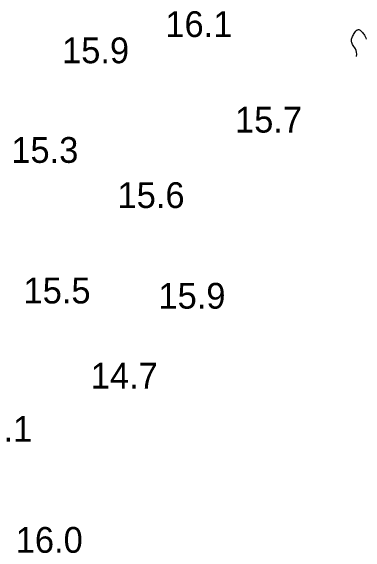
# Model space of a CAD drawing. Extents: x 3040093 to 3056816, y 408076 to 509144.
# Drawn here: x 3046399.3 to 3046468.2, y 434591.4 to 434696.5 of the extents above; entities that cross this region are included whole.
import ezdxf

# ---------------------------------------------------------------- set-up
doc = ezdxf.new("R2010")
doc.units = 0
doc.layers.add('V-CHAN-CONT-EL17', color=7, linetype='Continuous')
doc.layers.add('V-TOPO-SOUN-0610', color=7, linetype='Continuous')

msp = doc.modelspace()

# ---------------------------------------------------------------- linework, layer by layer
at = {"layer": 'V-CHAN-CONT-EL17'}
msp.add_lwpolyline([(3046466.39, 434687.72), (3046466.41, 434688.15), (3046466.37, 434688.52), (3046466.28, 434688.85), (3046466.16, 434689.15), (3046466.02, 434689.4), (3046465.87, 434689.64), (3046465.73, 434689.84), (3046465.6, 434690.04), (3046465.51, 434690.22), (3046465.44, 434690.39), (3046465.4, 434690.56), (3046465.38, 434690.72), (3046465.39, 434690.88), (3046465.42, 434691.05), (3046465.47, 434691.22), (3046465.53, 434691.4), (3046465.61, 434691.59), (3046465.71, 434691.79), (3046465.81, 434691.98), (3046465.92, 434692.17), (3046466.04, 434692.35), (3046466.15, 434692.51), (3046466.27, 434692.65), (3046466.39, 434692.76), (3046466.51, 434692.84), (3046466.62, 434692.89), (3046466.73, 434692.91), (3046466.84, 434692.9), (3046466.95, 434692.86), (3046467.06, 434692.8), (3046467.18, 434692.71), (3046467.3, 434692.61), (3046467.43, 434692.48), (3046467.56, 434692.34), (3046467.69, 434692.18), (3046467.82, 434692), (3046467.94, 434691.8), (3046468.06, 434691.58), (3046468.16, 434691.34), (3046468.25, 434691.08)], dxfattribs=at)

# ---------------------------------------------------------------- texts
at = {"layer": 'V-TOPO-SOUN-0610'}
for s, p in [('16.1 ', (3046429.28, 434691.47)), ('15.9 ', (3046409.24, 434686.38)), ('15.7 ', (3046442.8, 434672.93)), ('15.3 ', (3046399.39, 434667.06)), ('15.6 ', (3046420, 434658.3)), ('15.5 ', (3046401.76, 434639.79)), ('15.9 ', (3046427.94, 434638.78)), ('14.7 ', (3046414.81, 434623.29)), ('16.1 ', (3046390.44, 434612.96)), ('16.0 ', (3046400.25, 434591.43))]:
    msp.add_text(s, height=5, dxfattribs=at).set_placement(p)

doc.saveas('drawing.dxf')
